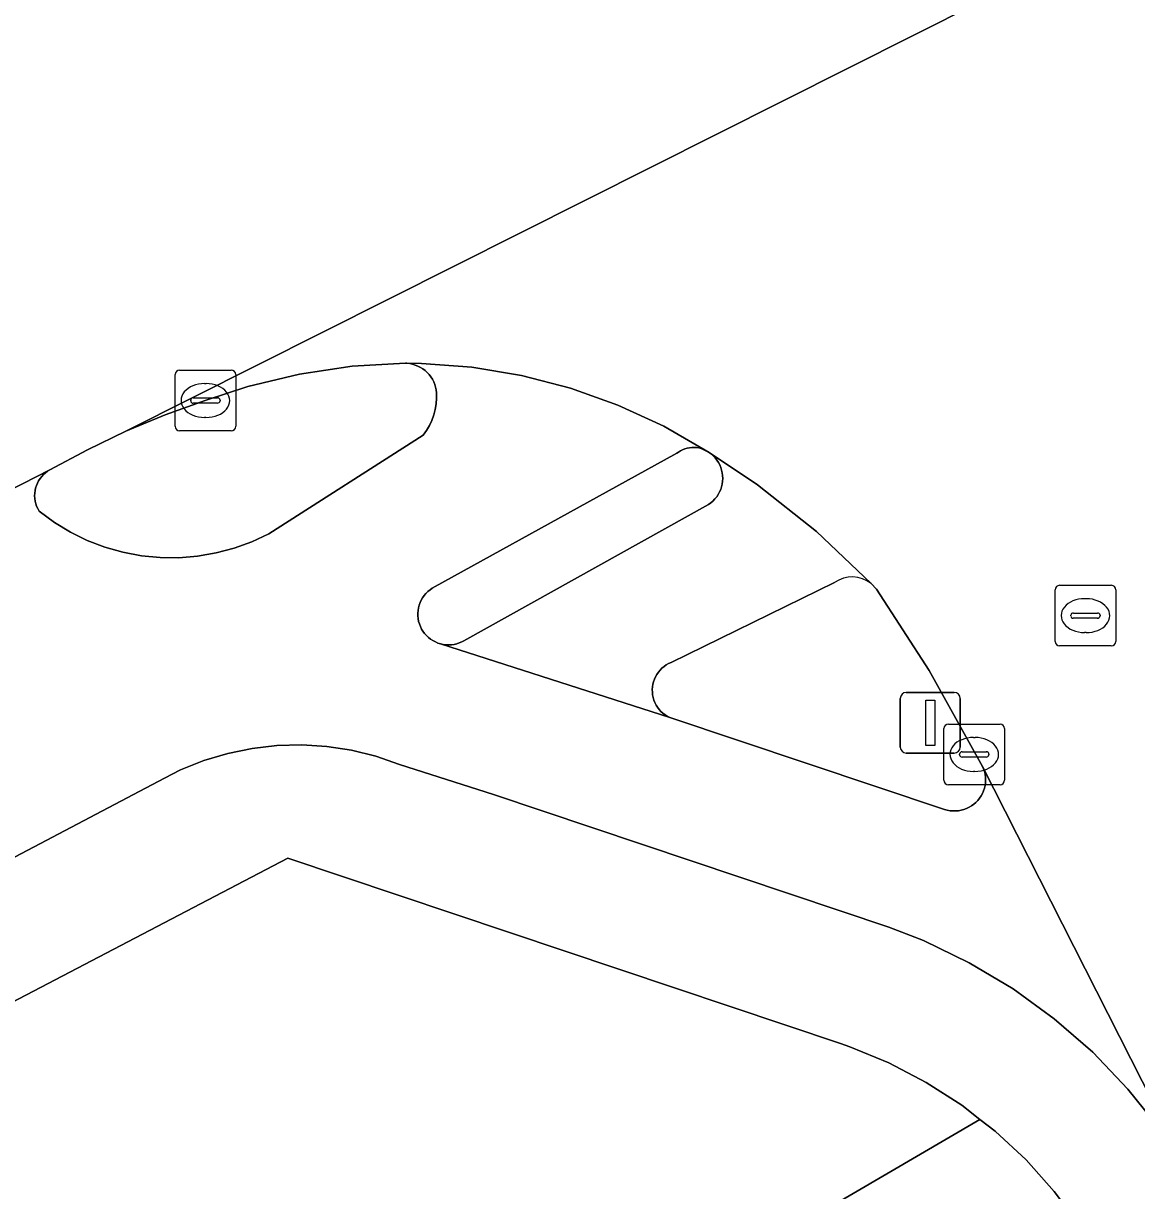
# Model space of a CAD drawing. Extents: x 158835 to 160077, y 386387 to 387778.
# Drawn here: x 159440.19 to 159458.55, y 386957.87 to 386977.13 of the extents above; entities that cross this region are included whole.
import ezdxf

# ---------------------------------------------------------------- set-up
doc = ezdxf.new("R2010")
doc.units = 0
for name, color, linetype in [('IMGEO_Fietspad_open', 7, 'Continuous'), ('IMGEO_Groenvoorziening', 7, 'Continuous'), ('IMGEO_Kolk', 7, 'Continuous'), ('IMGEO_Lichtmast', 7, 'Continuous'), ('IMGEO_Rijbaan_lokaal_gesloten', 7, 'Continuous'), ('IMGEO_Rioolput', 7, 'Continuous'), ('IMGEO_Verkeerseiland_open', 7, 'Continuous'), ('IMGEO_Voetpad_open', 7, 'Continuous')]:
    doc.layers.add(name, color=color, linetype=linetype)

msp = doc.modelspace()

# ---------------------------------------------------------------- linework, layer by layer
at = {"layer": 'IMGEO_Fietspad_open'}
for points in [[(159459.394, 386958.189), (159456.005, 386964.871), (159456.023, 386964.829), (159456.037, 386964.785), (159456.047, 386964.74), (159456.053, 386964.694), (159456.055, 386964.648), (159456.053, 386964.602), (159456.047, 386964.556), (159456.036, 386964.511), (159456.022, 386964.467), (159456.003, 386964.425), (159455.982, 386964.384), (159455.956, 386964.346), (159455.927, 386964.31), (159455.895, 386964.277), (159455.86, 386964.246), (159455.823, 386964.219), (159455.784, 386964.196), (159455.742, 386964.176), (159455.699, 386964.159), (159455.654, 386964.147), (159455.609, 386964.139), (159455.563, 386964.135), (159455.517, 386964.135), (159455.471, 386964.139), (159455.425, 386964.147), (159455.381, 386964.159), (159450.846, 386965.677), (159447.065, 386966.893), (159447.022, 386966.906), (159446.981, 386966.924), (159446.941, 386966.945), (159446.903, 386966.97), (159446.867, 386966.997), (159446.834, 386967.028), (159446.804, 386967.062), (159446.777, 386967.099), (159446.754, 386967.137), (159446.734, 386967.178), (159446.717, 386967.22), (159446.705, 386967.263), (159446.696, 386967.308), (159446.692, 386967.353), (159446.691, 386967.398), (159446.695, 386967.443), (159446.702, 386967.488), (159446.714, 386967.531), (159446.729, 386967.574), (159446.748, 386967.615), (159446.771, 386967.654), (159446.797, 386967.691), (159446.826, 386967.725), (159446.859, 386967.757), (159446.894, 386967.786), (159446.931, 386967.811), (159450.966, 386970.038), (159450.991, 386970.057), (159451.024, 386970.077), (159451.059, 386970.095), (159451.095, 386970.109), (159451.133, 386970.121), (159451.171, 386970.128), (159451.21, 386970.133), (159451.249, 386970.134), (159451.288, 386970.131), (159451.327, 386970.125), (159451.365, 386970.115), (159451.499, 386970.048), (159450.749, 386970.482), (159449.993, 386970.831), (159449.209, 386971.111), (159448.403, 386971.32), (159447.581, 386971.456), (159446.751, 386971.518), (159446.487, 386971.522), (159446.513, 386971.521), (159446.559, 386971.516), (159446.605, 386971.506), (159446.65, 386971.493), (159446.694, 386971.475), (159446.736, 386971.454), (159446.775, 386971.429), (159446.813, 386971.401), (159446.847, 386971.369), (159446.879, 386971.334), (159446.907, 386971.297), (159446.932, 386971.258), (159446.954, 386971.216), (159446.971, 386971.172), (159446.985, 386971.127), (159446.995, 386971.082), (159447, 386971.035), (159447.001, 386970.948), (159446.994, 386970.854), (159446.978, 386970.761), (159446.954, 386970.669), (159446.922, 386970.58), (159446.883, 386970.494), (159446.835, 386970.412), (159446.781, 386970.335), (159444.232, 386968.707), (159443.956, 386968.578), (159443.665, 386968.471), (159443.365, 386968.392), (159443.06, 386968.339), (159442.751, 386968.314), (159442.441, 386968.316), (159442.132, 386968.346), (159441.828, 386968.404), (159441.53, 386968.489), (159441.24, 386968.599), (159440.962, 386968.736), (159440.697, 386968.896), (159440.447, 386969.08), (159440.422, 386969.125), (159440.405, 386969.164), (159440.391, 386969.205), (159440.381, 386969.248), (159440.374, 386969.291), (159440.372, 386969.334), (159440.373, 386969.377), (159440.379, 386969.42), (159440.388, 386969.463), (159440.401, 386969.504), (159440.417, 386969.544), (159440.437, 386969.583), (159440.461, 386969.619), (159440.488, 386969.653), (159440.517, 386969.685), (159440.549, 386969.714), (159440.584, 386969.74), (159440.621, 386969.763), (159437.651, 386968.248)], [(159438.198, 386962.406), (159442.511, 386964.677), (159442.78, 386964.811), (159443.162, 386964.965), (159443.556, 386965.084), (159443.96, 386965.168), (159444.369, 386965.215), (159444.78, 386965.226), (159445.191, 386965.2), (159445.598, 386965.137), (159445.998, 386965.038), (159446.387, 386964.904), (159447.938, 386964.409), (159454.463, 386962.217), (159455.03, 386961.996), (159455.787, 386961.631), (159456.509, 386961.2), (159457.189, 386960.706), (159457.823, 386960.153), (159458.405, 386959.546), (159458.93, 386958.89)]]:
    msp.add_lwpolyline(points, dxfattribs=at)
at = {"layer": 'IMGEO_Groenvoorziening'}
for points in [[(159455.078, 386959.656), (159454.461, 386959.979), (159453.817, 386960.245), (159453.661, 386960.3), (159444.549, 386963.355), (159439.148, 386960.537), (159438.198, 386962.406), (159437.242, 386961.891), (159434.012, 386960.244), (159434.793, 386958.672)], [(159437.136, 386954.065), (159444.244, 386952.199), (159455.963, 386959.046), (159455.664, 386959.279), (159455.078, 386959.656)]]:
    msp.add_lwpolyline(points, dxfattribs=at)
msp.add_lwpolyline([(159426.473, 386939.935), (159425.959, 386940.91), (159436.694, 386946.325), (159437.191, 386945.362), (159454.436, 386954.123), (159458.282, 386956.083), (159457.971, 386956.706), (159457.606, 386957.3), (159457.189, 386957.858), (159456.724, 386958.376), (159456.214, 386958.851), (159455.963, 386959.046), (159444.244, 386952.199), (159437.136, 386954.065), (159414.812, 386942.941), (159383.823, 386927.545), (159375.595, 386925.829), (159379.553, 386922.312), (159383.008, 386919.242), (159383.953, 386918.403), (159408.648, 386930.908), (159408.146, 386931.898), (159418.899, 386937.349), (159419.39, 386936.348)], close=True, dxfattribs=at)
at = {"layer": 'IMGEO_Kolk'}
for p, q in [((159442.762, 386971.408), (159443.614, 386971.408)), ((159442.687, 386970.482), (159442.687, 386971.334)), ((159443.688, 386971.334), (159443.688, 386970.482)), ((159443.175, 386971.188), (159443.2, 386971.188)), ((159442.946, 386970.902), (159442.946, 386970.914)), ((159443.384, 386970.865), (159442.986, 386970.865)), ((159442.989, 386970.951), (159443.387, 386970.951)), ((159443.43, 386970.914), (159443.43, 386970.902)), ((159443.198, 386970.628), (159443.173, 386970.628)), ((159443.614, 386970.408), (159442.762, 386970.408)), ((159455.369, 386964.642), (159455.369, 386965.494)), ((159455.444, 386965.568), (159456.296, 386965.568)), ((159456.37, 386965.494), (159456.37, 386964.642)), ((159455.857, 386965.348), (159455.882, 386965.348)), ((159455.628, 386965.062), (159455.628, 386965.074)), ((159455.671, 386965.111), (159456.069, 386965.111)), ((159456.112, 386965.074), (159456.112, 386965.062)), ((159456.066, 386965.025), (159455.668, 386965.025)), ((159455.88, 386964.788), (159455.855, 386964.788)), ((159456.296, 386964.568), (159455.444, 386964.568))]:
    msp.add_line(p, q, dxfattribs=at)
for points in [[(159442.762, 386971.408), (159443.614, 386971.408)], [(159442.687, 386970.482), (159442.687, 386971.334)], [(159443.688, 386971.334), (159443.688, 386970.482)], [(159443.614, 386970.408), (159442.762, 386970.408)], [(159455.369, 386964.642), (159455.369, 386965.494)], [(159455.444, 386965.568), (159456.296, 386965.568)], [(159456.37, 386965.494), (159456.37, 386964.642)], [(159456.296, 386964.568), (159455.444, 386964.568)]]:
    msp.add_lwpolyline(points, dxfattribs=at)
for centre, radius, start, end in [((159442.764, 386971.332), 0.0765, 91.552, 178.448), ((159442.764, 386971.332), 0.0765, 91.552, 178.448), ((159443.612, 386971.332), 0.0765, 1.552, 88.448), ((159443.612, 386971.332), 0.0765, 1.552, 88.448), ((159442.986, 386970.911), 0.0403, 85.8775, 175.7526), ((159442.983, 386970.901), 0.0366, 178.938, 274.7102), ((159443.387, 386970.908), 0.043, 264.8664, 352.4533), ((159443.391, 386970.913), 0.0386, 1.7309, 96.639), ((159442.764, 386970.484), 0.0765, 181.552, 268.448), ((159442.764, 386970.484), 0.0765, 181.552, 268.448), ((159443.612, 386970.484), 0.0765, 271.552, 358.448), ((159443.612, 386970.484), 0.0765, 271.552, 358.448), ((159455.446, 386965.492), 0.0765, 91.552, 178.448), ((159455.446, 386965.492), 0.0765, 91.552, 178.448), ((159456.294, 386965.492), 0.0765, 1.552, 88.448), ((159456.294, 386965.492), 0.0765, 1.552, 88.448), ((159455.668, 386965.071), 0.0403, 85.8775, 175.7526), ((159455.665, 386965.061), 0.0366, 178.938, 274.7102), ((159456.069, 386965.068), 0.043, 264.8664, 352.4533), ((159456.073, 386965.073), 0.0386, 1.7309, 96.639), ((159455.446, 386964.644), 0.0765, 181.552, 268.448), ((159455.446, 386964.644), 0.0765, 181.552, 268.448), ((159456.294, 386964.644), 0.0765, 271.552, 358.448), ((159456.294, 386964.644), 0.0765, 271.552, 358.448)]:
    msp.add_arc(centre, radius, start, end, dxfattribs=at)
for centre, major_axis, ratio, start_param, end_param in [((159443.174, 386970.908), (-0.387, 0.002), 0.722429, 4.712389, 7.853982), ((159443.199, 386970.908), (-0.39, 0.002), 0.717154, 1.570796, 4.712389), ((159455.856, 386965.068), (-0.387, 0.002), 0.722429, 4.712389, 7.853982), ((159455.881, 386965.068), (-0.39, 0.002), 0.717154, 1.570796, 4.712389)]:
    msp.add_ellipse(centre, major_axis=major_axis, ratio=ratio, start_param=start_param, end_param=end_param, dxfattribs=at)
at = {"layer": 'IMGEO_Lichtmast'}
for p, q in [((159454.749, 386966.09), (159455.539, 386966.09)), ((159455.539, 386966.09), (159454.749, 386966.09)), ((159454.649, 386965.19), (159454.649, 386965.99)), ((159454.649, 386965.99), (159454.649, 386965.19)), ((159455.639, 386965.99), (159455.639, 386965.19)), ((159455.639, 386965.19), (159455.639, 386965.99)), ((159455.539, 386965.09), (159454.749, 386965.09)), ((159454.749, 386965.09), (159455.539, 386965.09))]:
    msp.add_line(p, q, dxfattribs=at)
msp.add_lwpolyline([(159455.069, 386965.965), (159455.219, 386965.965), (159455.219, 386965.215), (159455.069, 386965.215), (159455.069, 386965.965)], dxfattribs=at)
for centre, start, end in [((159454.749, 386965.99), 90, 180), ((159454.749, 386965.99), 90, 180), ((159455.539, 386965.99), 0, 90), ((159455.539, 386965.99), 360, 90), ((159454.749, 386965.19), 180, 270), ((159454.749, 386965.19), 180, 270), ((159455.539, 386965.19), 270, 0), ((159455.539, 386965.19), 270, 0)]:
    msp.add_arc(centre, 0.1, start, end, dxfattribs=at)
at = {"layer": 'IMGEO_Rijbaan_lokaal_gesloten'}
for points in [[(159439.469, 386973.157), (159438.957, 386972.918), (159436.007, 386971.364), (159433.268, 386969.982), (159434.868, 386966.85), (159434.931, 386966.882), (159437.651, 386968.248), (159440.621, 386969.763), (159441.241, 386970.096), (159441.876, 386970.399), (159463.538, 386981.296)], [(159463.538, 386981.296), (159441.876, 386970.399), (159442.525, 386970.67), (159443.187, 386970.908), (159443.886, 386971.138), (159444.74, 386971.344), (159445.61, 386971.472), (159446.487, 386971.522), (159446.751, 386971.518), (159447.581, 386971.456), (159448.403, 386971.32), (159449.209, 386971.111), (159449.993, 386970.831), (159450.749, 386970.482), (159451.499, 386970.048), (159452.294, 386969.516), (159453.268, 386968.744), (159454.169, 386967.888), (159454.256, 386967.795), (159455.128, 386966.45), (159456.005, 386964.871), (159459.394, 386958.189), (159459.718, 386957.551)]]:
    msp.add_lwpolyline(points, dxfattribs=at)
at = {"layer": 'IMGEO_Rioolput'}
for p, q in [((159457.203, 386966.932), (159457.203, 386967.784)), ((159457.278, 386967.858), (159458.13, 386967.858)), ((159458.204, 386967.784), (159458.204, 386966.932)), ((159457.691, 386967.638), (159457.716, 386967.638)), ((159457.462, 386967.352), (159457.462, 386967.364)), ((159457.505, 386967.401), (159457.903, 386967.401)), ((159457.946, 386967.364), (159457.946, 386967.352)), ((159457.9, 386967.315), (159457.502, 386967.315)), ((159457.714, 386967.078), (159457.689, 386967.078)), ((159458.13, 386966.858), (159457.278, 386966.858))]:
    msp.add_line(p, q, dxfattribs=at)
for points in [[(159457.203, 386966.932), (159457.203, 386967.784)], [(159457.278, 386967.858), (159458.13, 386967.858)], [(159458.204, 386967.784), (159458.204, 386966.932)], [(159458.13, 386966.858), (159457.278, 386966.858)]]:
    msp.add_lwpolyline(points, dxfattribs=at)
for centre, radius, start, end in [((159457.28, 386967.782), 0.0765, 91.552, 178.448), ((159457.28, 386967.782), 0.0765, 91.552, 178.448), ((159458.128, 386967.782), 0.0765, 1.552, 88.448), ((159458.128, 386967.782), 0.0765, 1.552, 88.448), ((159457.502, 386967.361), 0.0403, 85.8775, 175.7526), ((159457.907, 386967.363), 0.0386, 1.7309, 96.639), ((159457.499, 386967.351), 0.0366, 178.938, 274.7102), ((159457.903, 386967.358), 0.043, 264.8664, 352.4533), ((159457.28, 386966.934), 0.0765, 181.552, 268.448), ((159457.28, 386966.934), 0.0765, 181.552, 268.448), ((159458.128, 386966.934), 0.0765, 271.552, 358.448), ((159458.128, 386966.934), 0.0765, 271.552, 358.448)]:
    msp.add_arc(centre, radius, start, end, dxfattribs=at)
for centre, major_axis, ratio, start_param, end_param in [((159457.69, 386967.358), (-0.387, 0.002), 0.722429, 4.712389, 7.853982), ((159457.715, 386967.358), (-0.39, 0.002), 0.717154, 1.570796, 4.712389)]:
    msp.add_ellipse(centre, major_axis=major_axis, ratio=ratio, start_param=start_param, end_param=end_param, dxfattribs=at)
at = {"layer": 'IMGEO_Verkeerseiland_open'}
for points in [[(159446.781, 386970.335), (159446.835, 386970.412), (159446.883, 386970.494), (159446.922, 386970.58), (159446.954, 386970.669), (159446.978, 386970.761), (159446.994, 386970.854), (159447.001, 386970.948), (159447, 386971.035), (159446.995, 386971.082), (159446.985, 386971.127), (159446.971, 386971.172), (159446.954, 386971.216), (159446.932, 386971.258), (159446.907, 386971.297), (159446.879, 386971.334), (159446.847, 386971.369), (159446.813, 386971.401), (159446.775, 386971.429), (159446.736, 386971.454), (159446.694, 386971.475), (159446.65, 386971.493), (159446.605, 386971.506), (159446.559, 386971.516), (159446.513, 386971.521), (159446.487, 386971.522), (159445.61, 386971.472), (159444.74, 386971.344), (159443.886, 386971.138), (159443.187, 386970.908), (159442.525, 386970.67), (159441.876, 386970.399), (159441.241, 386970.096), (159440.621, 386969.763), (159440.584, 386969.74), (159440.549, 386969.714), (159440.517, 386969.685), (159440.488, 386969.653), (159440.461, 386969.619), (159440.437, 386969.583), (159440.417, 386969.544), (159440.401, 386969.504), (159440.388, 386969.463), (159440.379, 386969.42), (159440.373, 386969.377), (159440.372, 386969.334), (159440.374, 386969.291), (159440.381, 386969.248), (159440.391, 386969.205), (159440.405, 386969.164), (159440.422, 386969.125), (159440.447, 386969.08), (159440.697, 386968.896), (159440.962, 386968.736), (159441.24, 386968.599), (159441.53, 386968.489), (159441.828, 386968.404), (159442.132, 386968.346), (159442.441, 386968.316), (159442.751, 386968.314), (159443.06, 386968.339), (159443.365, 386968.392), (159443.665, 386968.471), (159443.956, 386968.578), (159444.232, 386968.707)], [(159451.499, 386970.048), (159451.365, 386970.115), (159451.327, 386970.125), (159451.288, 386970.131), (159451.249, 386970.134), (159451.21, 386970.133), (159451.171, 386970.128), (159451.133, 386970.121), (159451.095, 386970.109), (159451.059, 386970.095), (159451.024, 386970.077), (159450.991, 386970.057), (159450.966, 386970.038), (159446.931, 386967.811), (159446.894, 386967.786), (159446.859, 386967.757), (159446.826, 386967.725), (159446.797, 386967.691), (159446.771, 386967.654), (159446.748, 386967.615), (159446.729, 386967.574), (159446.714, 386967.531), (159446.702, 386967.488), (159446.695, 386967.443), (159446.691, 386967.398), (159446.692, 386967.353), (159446.696, 386967.308), (159446.705, 386967.263), (159446.717, 386967.22), (159446.734, 386967.178), (159446.754, 386967.137), (159446.777, 386967.099), (159446.804, 386967.062), (159446.834, 386967.028), (159446.867, 386966.997), (159446.903, 386966.97), (159446.941, 386966.945), (159446.981, 386966.924), (159447.022, 386966.906), (159447.065, 386966.893), (159447.109, 386966.883), (159447.154, 386966.877), (159447.2, 386966.875), (159447.245, 386966.878), (159447.289, 386966.884), (159447.333, 386966.894), (159447.376, 386966.908), (159447.418, 386966.926), (159447.451, 386966.944), (159451.488, 386969.192), (159451.525, 386969.219), (159451.56, 386969.249), (159451.592, 386969.283), (159451.621, 386969.319), (159451.647, 386969.357), (159451.669, 386969.398), (159451.687, 386969.44), (159451.702, 386969.484), (159451.712, 386969.529), (159451.719, 386969.575), (159451.721, 386969.621), (159451.719, 386969.668), (159451.713, 386969.713), (159451.703, 386969.759), (159451.689, 386969.803), (159451.671, 386969.845), (159451.65, 386969.886), (159451.625, 386969.925), (159451.596, 386969.961), (159451.564, 386969.995), (159451.53, 386970.026)]]:
    msp.add_lwpolyline(points, close=True, dxfattribs=at)
msp.add_lwpolyline([(159453.566, 386967.903), (159450.868, 386966.584), (159450.828, 386966.566), (159450.789, 386966.544), (159450.753, 386966.519), (159450.719, 386966.49), (159450.688, 386966.459), (159450.66, 386966.425), (159450.635, 386966.389), (159450.613, 386966.35), (159450.594, 386966.31), (159450.58, 386966.268), (159450.569, 386966.225), (159450.562, 386966.182), (159450.559, 386966.138), (159450.56, 386966.094), (159450.565, 386966.05), (159450.574, 386966.006), (159450.586, 386965.964), (159450.602, 386965.923), (159450.622, 386965.883), (159450.646, 386965.846), (159450.672, 386965.811), (159450.702, 386965.778), (159450.735, 386965.748), (159450.77, 386965.721), (159450.807, 386965.697), (159450.846, 386965.677), (159455.381, 386964.159), (159455.425, 386964.147), (159455.471, 386964.139), (159455.517, 386964.135), (159455.563, 386964.135), (159455.609, 386964.139), (159455.654, 386964.147), (159455.699, 386964.159), (159455.742, 386964.176), (159455.784, 386964.196), (159455.823, 386964.219), (159455.86, 386964.246), (159455.895, 386964.277), (159455.927, 386964.31), (159455.956, 386964.346), (159455.982, 386964.384), (159456.003, 386964.425), (159456.022, 386964.467), (159456.036, 386964.511), (159456.047, 386964.556), (159456.053, 386964.602), (159456.055, 386964.648), (159456.053, 386964.694), (159456.047, 386964.74), (159456.037, 386964.785), (159456.023, 386964.829), (159456.005, 386964.871), (159455.128, 386966.45), (159454.256, 386967.795), (159454.169, 386967.888)], dxfattribs=at)
msp.add_arc((159453.857, 386967.493), 0.503, 51.7051, 125.4449, dxfattribs=at)
at = {"layer": 'IMGEO_Voetpad_open'}
for points in [[(159454.169, 386967.888), (159453.268, 386968.744), (159452.294, 386969.516), (159451.499, 386970.048), (159451.53, 386970.026), (159451.564, 386969.995), (159451.596, 386969.961), (159451.625, 386969.925), (159451.65, 386969.886), (159451.671, 386969.845), (159451.689, 386969.803), (159451.703, 386969.759), (159451.713, 386969.713), (159451.719, 386969.668), (159451.721, 386969.621), (159451.719, 386969.575), (159451.712, 386969.529), (159451.702, 386969.484), (159451.687, 386969.44), (159451.669, 386969.398), (159451.647, 386969.357), (159451.621, 386969.319), (159451.592, 386969.283), (159451.56, 386969.249), (159451.525, 386969.219), (159451.488, 386969.192), (159447.451, 386966.944), (159447.418, 386966.926), (159447.376, 386966.908), (159447.333, 386966.894), (159447.289, 386966.884), (159447.245, 386966.878), (159447.2, 386966.875), (159447.154, 386966.877), (159447.109, 386966.883), (159447.065, 386966.893), (159450.846, 386965.677), (159450.807, 386965.697), (159450.77, 386965.721), (159450.735, 386965.748), (159450.702, 386965.778), (159450.672, 386965.811), (159450.646, 386965.846), (159450.622, 386965.883), (159450.602, 386965.923), (159450.586, 386965.964), (159450.574, 386966.006), (159450.565, 386966.05), (159450.56, 386966.094), (159450.559, 386966.138), (159450.562, 386966.182), (159450.569, 386966.225), (159450.58, 386966.268), (159450.594, 386966.31), (159450.613, 386966.35), (159450.635, 386966.389), (159450.66, 386966.425), (159450.688, 386966.459), (159450.719, 386966.49), (159450.753, 386966.519), (159450.789, 386966.544), (159450.828, 386966.566), (159450.868, 386966.584), (159453.566, 386967.903)], [(159459.718, 386957.551), (159459.394, 386958.189), (159458.93, 386958.89), (159458.405, 386959.546), (159457.823, 386960.153), (159457.189, 386960.706), (159456.509, 386961.2), (159455.787, 386961.631), (159455.03, 386961.996), (159454.463, 386962.217), (159447.938, 386964.409), (159446.387, 386964.904), (159445.998, 386965.038), (159445.598, 386965.137), (159445.191, 386965.2), (159444.78, 386965.226), (159444.369, 386965.215), (159443.96, 386965.168), (159443.556, 386965.084), (159443.162, 386964.965), (159442.78, 386964.811), (159442.511, 386964.677), (159438.198, 386962.406)], [(159439.148, 386960.537), (159444.549, 386963.355), (159453.661, 386960.3), (159453.817, 386960.245), (159454.461, 386959.979), (159455.078, 386959.656), (159455.664, 386959.279), (159455.963, 386959.046), (159456.214, 386958.851), (159456.724, 386958.376), (159457.189, 386957.858), (159457.606, 386957.3), (159457.971, 386956.706), (159458.282, 386956.083), (159458.755, 386955.146), (159460.362, 386951.981), (159463.326, 386946.18), (159475.5, 386922.069)]]:
    msp.add_lwpolyline(points, dxfattribs=at)
msp.add_arc((159453.857, 386967.493), 0.503, 51.7051, 125.4449, dxfattribs=at)

doc.saveas('drawing.dxf')
